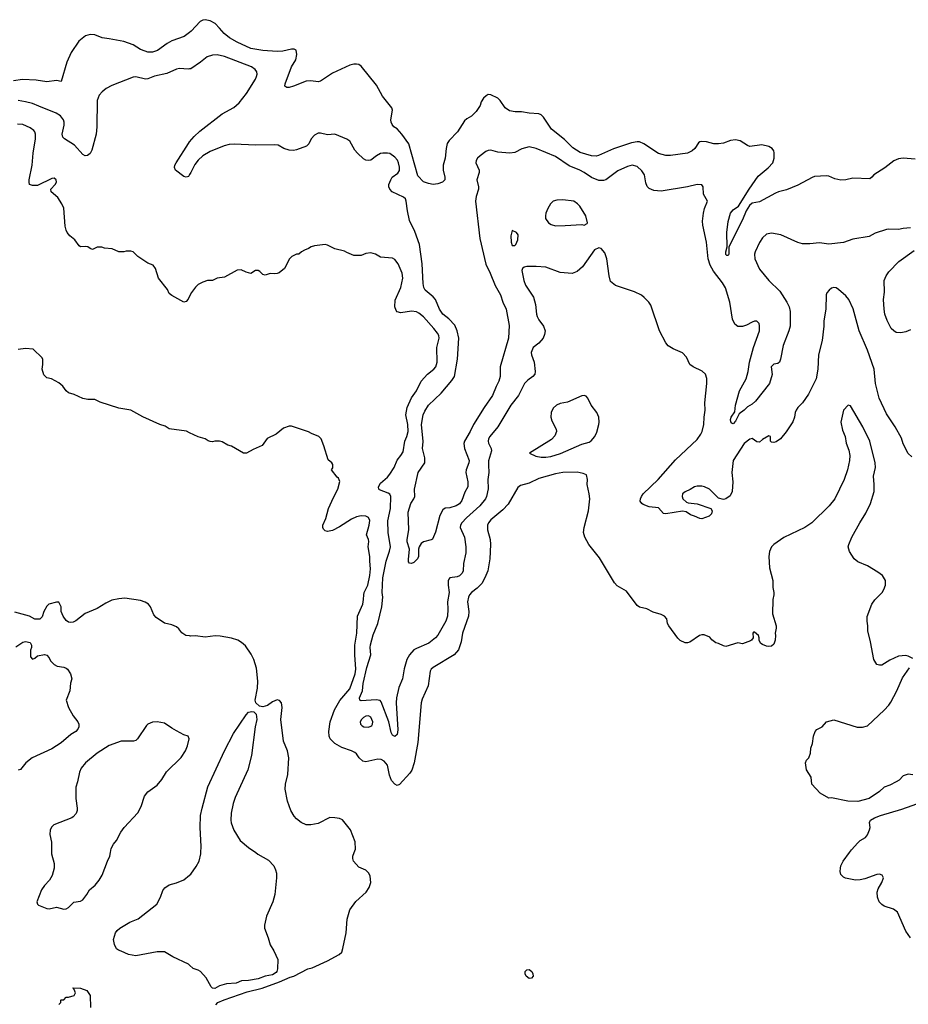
# Model space of a CAD drawing. Header units: inches. Extents: x 1678809 to 1859548, y 384609 to 522868.
# Tile 384 of 386: x 1838583 to 1845992, y 468736 to 476944. Entities that reach past the tile are written whole.
import ezdxf

# ---------------------------------------------------------------- set-up
doc = ezdxf.new("R2010")
doc.units = ezdxf.units.IN
doc.header["$MEASUREMENT"] = 0
for name, color, linetype in [('B8436', 7, 'Continuous'), ('B8437', 7, 'Continuous'), ('B8446', 7, 'Continuous'), ('B8447', 7, 'Continuous')]:
    doc.layers.add(name, color=color, linetype=linetype)

msp = doc.modelspace()

# ---------------------------------------------------------------- linework, layer by layer
at = {"layer": 'B8436', "color": 5}
for points, elevation in [([(1838848.5, 470000), (1838848.5, 469990), (1838870.5, 469910), (1838870.4, 469869.7), (1838852.4, 469810), (1838830.4, 469770), (1838790, 469726.6), (1838763.7, 469690), (1838726, 469590), (1838730.8, 469570.8), (1838740.7, 469560.7), (1838810, 469533.4), (1838830, 469530.6), (1838890, 469544), (1838950, 469528.2), (1838970, 469530.5), (1838990, 469542), (1839033.4, 469586.6), (1839090, 469594.4), (1839110, 469607), (1839143.7, 469650), (1839166, 469690), (1839212, 469728), (1839244.5, 469770), (1839270, 469810.8), (1839315.1, 469930), (1839335.8, 469970), (1839339.7, 470000)], 440), ([(1840000, 469060.6), (1839989.6, 469069.7), (1839859, 469130), (1839790, 469172.7), (1839730, 469172.3), (1839550, 469140.9), (1839490, 469149.4), (1839430, 469179), (1839405.6, 469185.6), (1839390, 469198), (1839373.6, 469233.6), (1839364.7, 469275.3), (1839382, 469330), (1839395.3, 469350), (1839419, 469370), (1839500.1, 469419.9), (1839571.3, 469448.7), (1839725.2, 469570), (1839756, 469630), (1839775.5, 469684.5), (1839792.5, 469707.5), (1839829.5, 469730.5), (1839890, 469747.7), (1839950, 469773.4), (1840000, 469812.8)], 420), ([(1838910, 468734), (1838926, 468750), (1838926, 468770), (1838930, 468774), (1838950, 468774), (1838970, 468794), (1838990, 468794), (1839038, 468810), (1839048, 468830), (1839038, 468858), (1839026, 468870), (1839030, 468874), (1839090.5, 468870.5), (1839142, 468850), (1839170.8, 468810), (1839173.4, 468710)], 420)]:
    msp.add_lwpolyline(points, dxfattribs=dict(at, elevation=elevation))
at = {"layer": 'B8437', "color": 5}
for points, elevation in [([(1840000, 476838.6), (1839955.3, 476804.7), (1839850, 476767.4), (1839813.3, 476746.7), (1839733.2, 476686.8), (1839690, 476673.1), (1839650, 476674), (1839630, 476680.3), (1839590, 476696.4), (1839530, 476733.5), (1839450, 476761.4), (1839330, 476785.6), (1839270, 476791.6), (1839210, 476818.3), (1839170, 476819.8), (1839131.9, 476808.1), (1839075.1, 476764.9), (1839013.4, 476670), (1838977.1, 476590), (1838930, 476429.4), (1838890, 476437.6), (1838810, 476426.6), (1838718.9, 476438.9), (1838606.1, 476446.1), (1838530, 476435.6)], 320), ([(1840000, 476533.7), (1839988.5, 476531.5), (1839916.6, 476536.6), (1839890, 476532.3), (1839810, 476494.5), (1839705.6, 476474.4), (1839650, 476449.7), (1839632.8, 476447.2), (1839550, 476466.9), (1839530, 476465.4), (1839350, 476394.3), (1839303, 476370), (1839270, 476342.9), (1839245.9, 476314.1), (1839229.1, 476270.9), (1839227.4, 476050), (1839221.1, 475990), (1839183.4, 475856.6), (1839170, 475829.4), (1839148.3, 475811.7), (1839130, 475809.6), (1839110, 475820.7), (1839039.3, 475899.3), (1838955.1, 475950), (1838943.7, 475963.7), (1838935.8, 475990), (1838954.1, 476065.9), (1838953.5, 476090), (1838948.2, 476110), (1838923.6, 476143.6), (1838886, 476166), (1838743.5, 476223.5), (1838690, 476244.1), (1838630, 476260.3), (1838570, 476271.5)], 340), ([(1840000, 474639.5), (1839987.1, 474612.9), (1839970, 474595.3), (1839950, 474588.7), (1839850, 474644), (1839830, 474662), (1839814.2, 474694.2), (1839739, 474790), (1839715.3, 474870), (1839696.5, 474896.5), (1839650, 474915.3), (1839569.1, 474969.1), (1839530, 475008), (1839510, 475015.3), (1839470, 475015.3), (1839450, 475008), (1839410, 475008.7), (1839354.6, 475034.6), (1839290, 475038), (1839268.4, 475048.4), (1839230, 475048), (1839190, 475028.7), (1839170, 475035.3), (1839150, 475049), (1839130, 475052.7), (1839090, 475049.2), (1839078.6, 475058.6), (1839044, 475110), (1839001.5, 475141.5), (1838979, 475170), (1838969, 475190), (1838962, 475222), (1838951.5, 475371.5), (1838935.1, 475410), (1838901.2, 475461.2), (1838844, 475510), (1838842, 475530), (1838879, 475570), (1838888.7, 475590), (1838888, 475610), (1838870, 475622), (1838850, 475621.2), (1838730, 475561.2), (1838690, 475562.7), (1838665.2, 475570), (1838660.9, 475590), (1838662.9, 475610), (1838687.7, 475730), (1838695.3, 475830), (1838715, 475950), (1838715.6, 475990), (1838709.8, 476009.8), (1838700.8, 476020.8), (1838670, 476043.1), (1838610, 476071.1), (1838566, 476074)], 360), ([(1840000, 475653.6), (1839990, 475638), (1839970, 475632), (1839950, 475636.2), (1839880.9, 475690), (1839872.7, 475712.7), (1839876.2, 475730), (1839887.6, 475750), (1839990, 475912.2), (1840000, 475924.7)], 340), ([(1840000, 473499.5), (1839972.5, 473512.5), (1839830, 473534), (1839794.5, 473554.5), (1839750, 473569.6), (1839610, 473632.8), (1839510, 473689.6), (1839410, 473705.6), (1839254.2, 473754.2), (1839210, 473777), (1839150, 473778.9), (1839110, 473786.9), (1839038, 473818), (1838990, 473832.7), (1838970, 473849.2), (1838941.2, 473890), (1838910, 473917.2), (1838849.1, 473949.1), (1838810, 473959), (1838783.2, 473983.2), (1838769, 474030), (1838775.3, 474070), (1838775.3, 474110), (1838770, 474126), (1838696.4, 474196.4), (1838630, 474202), (1838570, 474195.3)], 380), ([(1840000, 471806.3), (1839968.7, 471810), (1839933.4, 471833.4), (1839910, 471865.2), (1839890, 471882.7), (1839850, 471899.3), (1839790, 471912.7), (1839719.6, 471959.6), (1839702, 471982), (1839674, 472050), (1839657, 472070), (1839630, 472087.6), (1839590, 472101.6), (1839459.3, 472120.7), (1839410, 472116.2), (1839350, 472103.6), (1839300.3, 472079.7), (1839230, 472034), (1839130, 471994.5), (1839050, 471933.2), (1839030, 471921.2), (1839010, 471919.3), (1838990, 471922.7), (1838970, 471934), (1838944, 471970), (1838928.7, 472010), (1838928.7, 472050), (1838910, 472088), (1838888.4, 472088.4), (1838824.7, 472070), (1838810, 472055.3), (1838784.7, 472010), (1838770, 471966), (1838750, 471946), (1838710, 471946), (1838666, 471970), (1838543.3, 472003.3)], 420), ([(1838550, 471714.8), (1838610, 471754.8), (1838630, 471761), (1838670, 471752), (1838682, 471730), (1838682, 471710), (1838672.7, 471687.3), (1838672.7, 471632.7), (1838690, 471614), (1838710, 471622), (1838730, 471642), (1838789.2, 471650.8), (1838810, 471646), (1838830, 471624.7), (1838839.5, 471599.5), (1838869.1, 471569.1), (1838894.7, 471554.7), (1838950, 471544.9), (1838970, 471537.1), (1838980.7, 471530), (1839007.7, 471490), (1839017.6, 471450), (1839006, 471414), (1838999.6, 471350), (1838970.3, 471269.7), (1838990.2, 471210), (1839030, 471140.4), (1839066.7, 471090), (1839076.3, 471070), (1839077.1, 471050), (1839068.5, 471030), (1839050.4, 471010), (1839010, 470984.7), (1838930, 470915.1), (1838850, 470865.1), (1838688.2, 470790), (1838634.4, 470750), (1838590, 470694), (1838570, 470688)], 420), ([(1839339.7, 470000), (1839344.2, 470035.8), (1839364.5, 470070), (1839390, 470100.7), (1839425.6, 470170), (1839453.3, 470210), (1839568.3, 470331.7), (1839594.5, 470385.5), (1839624.2, 470470), (1839650, 470507.3), (1839730, 470563), (1839767.3, 470610), (1839807.8, 470672.2), (1839930, 470794), (1839964.2, 470850), (1839980.7, 470890), (1839997.2, 470950), (1839988, 470970), (1839950, 470982.7), (1839890, 471014.5), (1839850, 471037), (1839790, 471080.5), (1839730.4, 471089.6), (1839690, 471087.3), (1839651, 471070), (1839639.9, 471060.1), (1839566, 470950), (1839550, 470934), (1839530.6, 470929.4), (1839430, 470929.6), (1839330, 470894.5), (1839227.7, 470830), (1839132.3, 470747.7), (1839096.7, 470703.3), (1839081.6, 470670), (1839065.5, 470590), (1839050, 470546), (1839050.5, 470450), (1839062, 470370), (1839062, 470350), (1839054.2, 470325.8), (1839030, 470297.2), (1839018, 470290), (1838867.7, 470232.3), (1838850, 470215.3), (1838837.3, 470190), (1838833, 470150), (1838848.2, 470088.2), (1838848.5, 470000)], 440)]:
    msp.add_lwpolyline(points, dxfattribs=dict(at, elevation=elevation))
at = {"layer": 'B8446', "color": 5}
for points, elevation in [([(1840550.3, 470000), (1840567.5, 469987.5), (1840658.3, 469938.3), (1840702.8, 469890), (1840715.9, 469855.9), (1840722.8, 469830), (1840724.9, 469790), (1840710.6, 469650), (1840694, 469590), (1840640.7, 469470), (1840624.4, 469395.6), (1840623, 469370), (1840654.8, 469290), (1840670, 469232), (1840702.5, 469182.5), (1840734.8, 469110), (1840733, 469030), (1840727.7, 469010), (1840719.9, 469000.1), (1840690, 468980.7), (1840630, 468970.9), (1840570, 468948.2), (1840490, 468933.5), (1840431.3, 468930), (1840387.9, 468912.1), (1840307.5, 468907.5), (1840249.4, 468890.6), (1840210, 468867), (1840190, 468869.3), (1840180.4, 468880.4), (1840136.5, 468956.5), (1840090, 469009.6), (1840070, 469021.3), (1840030, 469034.5), (1840000, 469060.6)], 420), ([(1840000, 469812.8), (1840010, 469820.7), (1840055.4, 469884.6), (1840079.6, 469930), (1840093, 469990), (1840093.6, 470000)], 420), ([(1840219.3, 468730), (1840236, 468750), (1840286.3, 468773.7), (1840480.7, 468839.3), (1840605.2, 468870), (1840750, 468923), (1840837.6, 468962.4), (1840869.5, 468970.5), (1840984, 469030), (1841021.5, 469038.5), (1841150, 469096.9), (1841247.3, 469150), (1841269.5, 469170), (1841278, 469202), (1841304.4, 469330), (1841314.5, 469445.5), (1841335.8, 469524.2), (1841386.1, 469593.9), (1841471.8, 469670), (1841495.6, 469710), (1841509.5, 469750), (1841504.1, 469804.1), (1841494, 469830), (1841470, 469853.2), (1841410, 469879), (1841366.6, 469930), (1841359.3, 469950), (1841360.9, 469970), (1841371.9, 470000)], 420), ([(1846010, 469288.7), (1845970, 469344), (1845902.7, 469502.7), (1845868.7, 469530), (1845790, 469552.3), (1845770, 469566.6), (1845749.6, 469590), (1845734, 469630), (1845732, 469670), (1845740.5, 469699.5), (1845770, 469751), (1845784.5, 469790), (1845773.3, 469813.3), (1845750, 469820.9), (1845730, 469818), (1845630, 469782), (1845590, 469772), (1845550, 469771.6), (1845466.5, 469786.5), (1845450, 469795.1), (1845430, 469819), (1845424, 469844), (1845425.4, 469870), (1845429.8, 469890.2), (1845448.3, 469930), (1845500.5, 470000)], 380)]:
    msp.add_lwpolyline(points, dxfattribs=dict(at, elevation=elevation))
at = {"layer": 'B8446', "color": 5, "elevation": 380}
msp.add_lwpolyline([(1842830, 468952), (1842806.3, 468970), (1842796.9, 468990), (1842797.6, 469002.4), (1842798.4, 469010), (1842810, 469023), (1842830, 469024.4), (1842852.2, 469010), (1842862.4, 468990), (1842863, 468970), (1842850, 468952.7)], close=True, dxfattribs=at)
at = {"layer": 'B8447', "color": 5}
for points, elevation in [([(1846050, 475782.4), (1845950, 475789.6), (1845910, 475782.9), (1845870, 475767.3), (1845796.3, 475710), (1845702.8, 475650), (1845687.3, 475630), (1845670, 475617), (1845530, 475624.2), (1845470, 475608.5), (1845430, 475605.7), (1845377.8, 475617.8), (1845330, 475638.4), (1845310, 475641.6), (1845210, 475636.1), (1845190, 475629.7), (1845070, 475564.4), (1844974.9, 475525.1), (1844910, 475507.9), (1844883.6, 475496.4), (1844750, 475426), (1844690, 475414.7), (1844666.4, 475393.6), (1844639, 475350), (1844610, 475275.1), (1844494.9, 475050), (1844494.9, 474990), (1844490, 474977.2), (1844478, 474978), (1844470, 474986), (1844469.8, 475009.8), (1844481.2, 475050), (1844478.4, 475170), (1844490, 475261), (1844509.8, 475330), (1844530, 475357.7), (1844576.4, 475390), (1844664.4, 475530), (1844740.3, 475639.7), (1844824.5, 475710), (1844862.9, 475750), (1844874.5, 475790), (1844873.8, 475833.8), (1844869.4, 475850), (1844856, 475870), (1844830, 475887), (1844770, 475899.6), (1844670, 475887), (1844650, 475894), (1844590, 475932.8), (1844550, 475941.1), (1844510, 475936.9), (1844450, 475915.4), (1844410, 475908.3), (1844369.7, 475909.7), (1844310, 475925.1), (1844270, 475929.3), (1844254, 475926), (1844242.5, 475917.5), (1844210.7, 475870), (1844190.8, 475850), (1844151, 475830), (1844010, 475811.3), (1843970, 475811.2), (1843910, 475829.7), (1843787.3, 475910), (1843750, 475924.8), (1843730, 475926.6), (1843682.5, 475917.5), (1843533.7, 475866.4), (1843407.9, 475812.1), (1843390, 475807), (1843350, 475809), (1843256.5, 475836.5), (1843194.5, 475874.5), (1843126.3, 475946.3), (1843018, 476030), (1842950, 476131.8), (1842930, 476151.8), (1842910, 476159.7), (1842830, 476163.5), (1842765.3, 476174.7), (1842714.5, 476174.5), (1842665.4, 476185.4), (1842630, 476209.3), (1842589.2, 476270), (1842570, 476289.2), (1842510, 476317.2), (1842490, 476319), (1842470.7, 476309.3), (1842450.7, 476289.3), (1842430, 476258), (1842420.7, 476230), (1842390, 476178), (1842350, 476140.9), (1842310, 476117), (1842290, 476099.5), (1842233.7, 476010), (1842163, 475937), (1842147.6, 475912.4), (1842137.3, 475870), (1842129.2, 475790.8), (1842113.8, 475730), (1842114, 475690), (1842127.8, 475630), (1842127.6, 475610), (1842108.4, 475590), (1842070, 475575.5), (1842030, 475570.7), (1841990, 475577.1), (1841950, 475591.8), (1841902, 475642), (1841826.3, 475910), (1841769.9, 475989.9), (1841730, 476032.8), (1841702, 476050), (1841687.3, 476070), (1841679.5, 476090), (1841678.4, 476110), (1841692.3, 476190), (1841686.6, 476210), (1841607.3, 476307.3), (1841558.3, 476398.3), (1841430, 476555.6), (1841410, 476569.6), (1841390, 476574.5), (1841370, 476574.5), (1841334, 476566), (1841190, 476497.6), (1841090, 476431.8), (1841070, 476425.1), (1841010, 476433.3), (1840970, 476431.6), (1840864.7, 476390), (1840830, 476379.5), (1840810, 476379.3), (1840794, 476390), (1840797, 476410), (1840849.7, 476550), (1840885.6, 476610), (1840893.8, 476653.8), (1840889, 476690), (1840870, 476696.9), (1840850, 476696.9), (1840778, 476682), (1840730, 476678.5), (1840610, 476687.6), (1840510, 476704.7), (1840397.1, 476757.1), (1840332.5, 476792.5), (1840287.8, 476827.8), (1840250, 476874.7), (1840211.6, 476911.6), (1840170, 476935.1), (1840130, 476944), (1840110, 476941.3), (1840088.2, 476930), (1840012.1, 476847.9), (1840000, 476838.6)], 320), ([(1840000, 475924.7), (1840036.3, 475970), (1840084.9, 476015.1), (1840270, 476158.3), (1840367.9, 476212), (1840413.3, 476250), (1840474.3, 476330), (1840550, 476448), (1840558.3, 476470), (1840562, 476490), (1840559.7, 476510), (1840547.3, 476530), (1840516.2, 476550), (1840290, 476638.2), (1840230, 476650.9), (1840190, 476648.4), (1840146.1, 476633.9), (1840090, 476589.6), (1840010, 476535.6), (1840000, 476533.7)], 340), ([(1846010, 475207.6), (1845950, 475203.6), (1845910, 475194.7), (1845830, 475196.9), (1845810, 475193.6), (1845715.9, 475164.1), (1845664.1, 475135.9), (1845530, 475114.5), (1845450, 475087), (1845330, 475071.8), (1845250, 475082.9), (1845170, 475074.5), (1845110, 475075.6), (1845070, 475086), (1844930, 475149.6), (1844850, 475165.1), (1844810, 475156.2), (1844774.8, 475125.2), (1844750, 475086), (1844715.6, 475010), (1844710.3, 474990), (1844713.1, 474950), (1844750, 474863.8), (1844827.4, 474770), (1844920.4, 474680.4), (1844979, 474590), (1844997.8, 474550), (1845006.5, 474510), (1845005.3, 474390), (1844994.7, 474350), (1844949, 474229), (1844926.6, 474113.4), (1844917.6, 474090), (1844902.9, 474077.1), (1844870, 474072.3), (1844849.5, 474050.5), (1844855.1, 473984.9), (1844834.2, 473910), (1844716.7, 473763.3), (1844690, 473739.3), (1844650, 473717.2), (1844623, 473690), (1844580.9, 473659.1), (1844550, 473596), (1844530, 473576), (1844520.1, 473580.1), (1844512.3, 473592.3), (1844509.7, 473610), (1844514, 473630), (1844544.4, 473675.6), (1844551.2, 473730), (1844583.8, 473850), (1844640.9, 473950), (1844655.8, 474010), (1844667.2, 474090), (1844701.1, 474210), (1844749.7, 474350), (1844751, 474391), (1844747, 474410), (1844729.5, 474429.5), (1844710, 474429.6), (1844690, 474422.6), (1844643.2, 474396.8), (1844610, 474385.3), (1844570, 474387), (1844545, 474405), (1844526.3, 474446.4), (1844503, 474590), (1844467.6, 474707.6), (1844442, 474750), (1844366.8, 474846.8), (1844338.2, 474898.2), (1844322, 474950), (1844308.8, 475088.8), (1844278.9, 475230), (1844276.1, 475263.9), (1844283, 475330), (1844293, 475370), (1844316.2, 475430), (1844285.2, 475490), (1844282, 475550), (1844270, 475568), (1844230, 475568.7), (1844150, 475549.3), (1843930, 475514), (1843870, 475519.6), (1843830, 475537.6), (1843814.3, 475554.3), (1843803.1, 475583.1), (1843792.4, 475650), (1843770, 475684.2), (1843730, 475719.1), (1843690, 475732), (1843650, 475719.8), (1843570, 475683.1), (1843470, 475608.5), (1843450, 475603.1), (1843410, 475603.5), (1843350, 475627.7), (1843289.9, 475669.9), (1843253, 475690), (1843165.1, 475725.1), (1843050, 475802.4), (1842890, 475871.1), (1842830, 475883), (1842770, 475868), (1842710, 475837.6), (1842670, 475831.5), (1842570, 475839.1), (1842510, 475856.4), (1842490, 475854.3), (1842470, 475846.3), (1842421.6, 475810), (1842400.4, 475790), (1842388.6, 475770), (1842386.7, 475750), (1842413.4, 475690), (1842413.1, 475670), (1842394.3, 475610), (1842409.1, 475550), (1842409, 475530), (1842389.1, 475470), (1842384.4, 475430), (1842418.6, 475118.6), (1842470, 474904.9), (1842505.8, 474830), (1842547.1, 474727.1), (1842590.9, 474650.9), (1842610.2, 474590.2), (1842637.4, 474530), (1842664.2, 474395.8), (1842656.9, 474290), (1842587.6, 474050), (1842589.1, 473970), (1842577.3, 473930), (1842554.4, 473885.6), (1842525.2, 473810), (1842454.7, 473710), (1842365.4, 473570), (1842338.2, 473510), (1842291.3, 473430), (1842287.2, 473410), (1842290.2, 473370), (1842330.1, 473269.9), (1842328.4, 473250), (1842305.5, 473190), (1842303.2, 473170), (1842319.5, 473090), (1842318.7, 473050), (1842294.9, 473005.1), (1842270, 472937), (1842250, 472906.6), (1842220.7, 472890), (1842170, 472874), (1842130, 472870.7), (1842110, 472857.6), (1842086.8, 472810), (1842050, 472672.7), (1842025.9, 472614.2), (1842013, 472607), (1841950, 472592.1), (1841930, 472577.2), (1841912.6, 472550), (1841906.5, 472530), (1841908.8, 472470), (1841898.8, 472450), (1841870, 472419.6), (1841850, 472409.7), (1841833.8, 472413.8), (1841825.5, 472425.5), (1841823.5, 472443.5), (1841831.7, 472530), (1841814.1, 472590), (1841813.2, 472610), (1841827.4, 472690), (1841822, 472838), (1841844.4, 472910), (1841869.8, 472950), (1841877, 472970), (1841875.5, 473030), (1841904.5, 473170), (1841960.3, 473250), (1841960.8, 473290), (1841941.1, 473370), (1841946.5, 473426.5), (1841933.3, 473570), (1841948.1, 473650), (1841959.6, 473680.4), (1841990, 473729.1), (1842098, 473830), (1842184.7, 473935.3), (1842208.1, 473970), (1842232.8, 474112.8), (1842242.9, 474290), (1842229.9, 474349.9), (1842210, 474396), (1842161.2, 474450), (1842109.8, 474490), (1842082.1, 474530), (1842049, 474610), (1842030, 474634.4), (1841962.7, 474690), (1841951.8, 474710), (1841945.5, 474745.5), (1841938.1, 474910), (1841915.6, 475070), (1841878.2, 475178.2), (1841832.9, 475270), (1841814.8, 475350), (1841806.3, 475430), (1841798.9, 475450), (1841783.8, 475463.8), (1841687.6, 475510), (1841669.6, 475530), (1841659.6, 475550), (1841661.6, 475570), (1841676.2, 475610), (1841689.6, 475630), (1841735.7, 475664.3), (1841750, 475688), (1841750, 475715.3), (1841742.5, 475750), (1841732.6, 475772.6), (1841710, 475798.5), (1841670, 475828), (1841650, 475832.6), (1841610, 475832.6), (1841590, 475827.8), (1841558, 475810), (1841510, 475774), (1841490, 475769.5), (1841470, 475771.6), (1841450, 475782.9), (1841399.5, 475830), (1841377.2, 475857.2), (1841334, 475930), (1841310, 475948.7), (1841210, 475989), (1841150, 475984), (1841090, 475999), (1841070, 475999), (1841039.8, 475980.2), (1841012, 475950), (1840994, 475910), (1840974, 475890), (1840890, 475859), (1840865.4, 475854.6), (1840830, 475855.3), (1840786, 475870), (1840737.2, 475897.2), (1840710, 475901.2), (1840550, 475897.7), (1840370, 475906.4), (1840330, 475902.7), (1840288.4, 475891.6), (1840170, 475844.8), (1840110.2, 475809.8), (1840070, 475773.6), (1840042.7, 475737.3), (1840010, 475669.2), (1840000, 475653.6)], 340), ([(1846020.2, 473300.2), (1845990, 473328), (1845950, 473408.7), (1845935.6, 473455.6), (1845882.4, 473550), (1845810, 473657), (1845749.8, 473790), (1845719.2, 473910), (1845706, 474030), (1845650.9, 474190), (1845583.1, 474350), (1845532.9, 474532.9), (1845495.6, 474610), (1845470, 474640.9), (1845410, 474696), (1845390, 474709.3), (1845370, 474712.3), (1845350, 474705.2), (1845331, 474690), (1845312.8, 474667.2), (1845305.5, 474650), (1845304.9, 474530), (1845286.1, 474433.9), (1845286.7, 474390), (1845272, 474270), (1845242, 474150), (1845237.4, 474030), (1845222.8, 473950), (1845158.4, 473821.6), (1845109.2, 473750.8), (1845069.1, 473710.9), (1845056.4, 473690), (1845048.8, 473670), (1845043.1, 473630), (1845029.2, 473590.8), (1844973.3, 473506.7), (1844926, 473450), (1844890, 473425.6), (1844870, 473418.3), (1844850, 473422), (1844842.9, 473430), (1844842, 473470), (1844830, 473474), (1844775.2, 473444.8), (1844750, 473420.9), (1844730, 473426), (1844690, 473453.6), (1844670, 473447.3), (1844622.6, 473410), (1844531.5, 473270), (1844519.2, 473170), (1844529.1, 473090), (1844522.3, 473010), (1844505.4, 472974.6), (1844470.7, 472950), (1844450, 472944.2), (1844410, 472955.6), (1844334, 473030), (1844293.2, 473050), (1844270, 473055.4), (1844230, 473054.7), (1844210, 473049.5), (1844173.7, 473026.3), (1844130, 473007.6), (1844109.2, 472990.8), (1844105.3, 472970), (1844112.2, 472950), (1844140.9, 472920.9), (1844155.1, 472915.1), (1844230, 472908.9), (1844344, 472870), (1844357.1, 472850), (1844350, 472824), (1844330, 472803.7), (1844270, 472782.7), (1844254.4, 472785.6), (1844210, 472805.6), (1844174.8, 472814.8), (1844140.2, 472840.2), (1844110, 472846.3), (1843970, 472824.7), (1843950, 472827.3), (1843910, 472873.1), (1843830, 472883.1), (1843781.4, 472901.4), (1843769.5, 472910), (1843756.9, 472930), (1843758.9, 472950), (1843765.7, 472970), (1843780.5, 472990), (1843906, 473110), (1844050, 473274.9), (1844230, 473443.8), (1844261.6, 473490), (1844272, 473512), (1844287.6, 473570), (1844289.6, 473630.4), (1844298, 473690), (1844296, 473750), (1844312.7, 473910), (1844312.5, 473952.5), (1844301.2, 473990), (1844273.8, 474013.8), (1844198, 474050), (1844169.3, 474069.3), (1844142, 474130), (1844110, 474168), (1844030, 474199), (1843990, 474225.2), (1843970, 474249.2), (1843917.6, 474350), (1843845.4, 474565.4), (1843829.6, 474589.6), (1843790, 474629.2), (1843767.3, 474647.3), (1843710, 474676), (1843550, 474729.2), (1843510, 474762), (1843497.2, 474810), (1843479.3, 474950), (1843460.2, 475000.2), (1843430, 475035.3), (1843410, 475042), (1843375.3, 475024.7), (1843275.6, 474884.4), (1843230, 474846), (1843190, 474829.3), (1843090, 474837), (1842970, 474880.9), (1842890, 474886), (1842810, 474885.2), (1842790, 474881.2), (1842776, 474870), (1842768.2, 474851.8), (1842785.3, 474770), (1842798.7, 474730), (1842866.3, 474630), (1842884.4, 474570), (1842890.3, 474490.3), (1842896, 474470), (1842910, 474441.6), (1842950.3, 474390), (1842964, 474350), (1842959.7, 474320.3), (1842946, 474290), (1842912, 474248), (1842864.6, 474210), (1842847.8, 474170), (1842849.2, 474149.2), (1842872.4, 474090), (1842880.8, 474010), (1842877.4, 473990), (1842862, 473970), (1842820.1, 473939.9), (1842792.8, 473910), (1842742.6, 473810), (1842677.4, 473730), (1842569.1, 473550), (1842503.1, 473470), (1842491.7, 473450), (1842488.9, 473430), (1842492.8, 473412.7), (1842514.9, 473370), (1842517.4, 473350), (1842492.7, 473267.3), (1842490.2, 473229.8), (1842494.4, 473170), (1842485.2, 473110), (1842487.5, 473032.5), (1842474.9, 472970), (1842465.3, 472950), (1842419.7, 472890), (1842309.1, 472790), (1842270.4, 472750), (1842257.6, 472730), (1842255.8, 472710), (1842290.2, 472630.2), (1842302.2, 472550), (1842301.9, 472498.1), (1842282.6, 472410), (1842281.3, 472350), (1842271.5, 472328.5), (1842250, 472307.7), (1842230, 472299.8), (1842170, 472291.3), (1842159.9, 472280.1), (1842155.3, 472264.7), (1842155.3, 472230), (1842162.9, 472170), (1842148.4, 472090), (1842152.1, 472030), (1842149.2, 471970), (1842136.5, 471930), (1842070, 471813), (1842050, 471789.8), (1841993.1, 471746.9), (1841890, 471702.7), (1841870, 471689.8), (1841833.6, 471650), (1841810.4, 471610.4), (1841788.3, 471531.7), (1841775.5, 471450), (1841743.7, 471376.3), (1841725.8, 471290), (1841722.2, 471250), (1841736.7, 471023.3), (1841730, 470986), (1841710, 470969.4), (1841690, 470979.3), (1841680.3, 471000.3), (1841661, 471090), (1841597.8, 471257.8), (1841587.9, 471267.9), (1841555.2, 471275.2), (1841430, 471264.4), (1841419.7, 471270), (1841415.5, 471290), (1841440.2, 471350), (1841446.8, 471410), (1841477.3, 471542.7), (1841511.2, 471648.8), (1841503.9, 471710), (1841507.5, 471732.5), (1841530, 471817.1), (1841569.8, 471910), (1841602, 472050), (1841609.8, 472129.8), (1841604.1, 472170), (1841611.5, 472291.5), (1841638.1, 472430), (1841667.2, 472512.8), (1841673.7, 472550), (1841655.9, 472670), (1841652.8, 472767.2), (1841673.3, 472870), (1841677.2, 472970), (1841668, 472988), (1841656.3, 472996.3), (1841583.9, 473023.9), (1841577, 473030), (1841573.6, 473050), (1841590, 473080.4), (1841649.8, 473130.2), (1841670, 473155.6), (1841705.8, 473210), (1841729.2, 473270.8), (1841761.7, 473310), (1841779.1, 473340.9), (1841795, 473430), (1841811.5, 473468.5), (1841822.5, 473510), (1841820.2, 473570), (1841803, 473650), (1841814.7, 473710), (1841848.4, 473791.6), (1841889.8, 473850), (1841928.9, 473930), (1841984.2, 473990), (1842035.1, 474030), (1842052, 474050), (1842063.2, 474090), (1842059.4, 474210), (1842080.9, 474290), (1842076.8, 474310), (1842066.2, 474330), (1842036.1, 474370), (1841950, 474465.7), (1841910, 474498.3), (1841890, 474508.2), (1841850, 474515.1), (1841761.3, 474501.3), (1841730, 474509.5), (1841720.7, 474520.7), (1841709.7, 474550), (1841713.7, 474606.3), (1841761.2, 474710), (1841777.7, 474790), (1841771.3, 474830), (1841739.3, 474910), (1841710, 474944), (1841690, 474957.2), (1841590, 474964), (1841550, 474989), (1841510, 474999), (1841470, 474994), (1841430, 474979), (1841370, 474979), (1841310, 475002), (1841290, 475015.3), (1841210, 475034), (1841150, 475064), (1841130, 475069), (1841042, 475058), (1841014, 475050), (1840990, 475035.3), (1840956.9, 475023.1), (1840931.1, 475008.9), (1840910, 474988.7), (1840890, 474988), (1840851.1, 474968.9), (1840832, 474950), (1840790.7, 474869.3), (1840745.4, 474834.6), (1840730, 474828.7), (1840710, 474824), (1840670, 474828.7), (1840630, 474815.3), (1840610, 474819), (1840584.7, 474844.7), (1840570, 474852.7), (1840547.5, 474852.5), (1840510, 474829), (1840470, 474838), (1840430, 474858), (1840396.4, 474856.4), (1840290, 474798), (1840230, 474788), (1840191.1, 474768.9), (1840150, 474768.7), (1840110, 474755.3), (1840070, 474735.3), (1840050, 474715.3), (1840014.8, 474670), (1840000, 474639.5)], 360), ([(1846010, 474359), (1845970, 474341.2), (1845930, 474332.7), (1845890, 474337.2), (1845870, 474349), (1845850, 474369), (1845814.9, 474434.9), (1845796.9, 474490), (1845789.6, 474530.4), (1845786, 474610), (1845791.9, 474671.9), (1845789.5, 474770), (1845806.6, 474810), (1845830, 474842.8), (1845911.7, 474928.3), (1846040.2, 475019.8)], 340), ([(1846030, 471619), (1845990, 471639), (1845970, 471644), (1845910, 471639), (1845836.8, 471603.2), (1845770, 471564), (1845750, 471562), (1845730, 471568.7), (1845705.2, 471610), (1845676.6, 471756.6), (1845653.2, 471850), (1845655.3, 471890), (1845647.3, 471930), (1845649.6, 471969.6), (1845687, 472070), (1845713.1, 472106.9), (1845772.7, 472170), (1845787.5, 472192.5), (1845802.7, 472230), (1845801.2, 472270), (1845777.2, 472310), (1845738.3, 472338.3), (1845650, 472389.6), (1845570, 472425.1), (1845540.9, 472450), (1845500.5, 472510), (1845491.4, 472550), (1845494.7, 472570), (1845520.5, 472630), (1845587.6, 472750), (1845638.7, 472830), (1845676.3, 472910), (1845706.3, 473010), (1845708, 473070), (1845701.4, 473138.5), (1845717.4, 473210), (1845715.8, 473250), (1845669.6, 473430), (1845611.4, 473550), (1845510, 473725.2), (1845490, 473729.4), (1845450.6, 473690), (1845428.6, 473590), (1845441.7, 473521.7), (1845463.8, 473470), (1845474.6, 473414.6), (1845496.5, 473356.5), (1845503.1, 473310), (1845501.6, 473270), (1845484.4, 473190), (1845456.4, 473110), (1845378, 472950), (1845330.6, 472890), (1845186.8, 472750), (1845130, 472709.4), (1844953.8, 472626.2), (1844871, 472570), (1844850.5, 472549.5), (1844834, 472510), (1844827.3, 472470), (1844834, 472374), (1844860.7, 472270), (1844862.8, 472210), (1844870.8, 472170), (1844870.7, 472149.3), (1844861, 472110), (1844858, 471990), (1844890.8, 471890), (1844890.8, 471870), (1844881, 471830), (1844884.7, 471810), (1844881, 471770), (1844870, 471738), (1844850, 471722), (1844830, 471719), (1844810, 471722), (1844774.6, 471734.6), (1844763.1, 471743.1), (1844748.4, 471768.4), (1844748.7, 471790), (1844742, 471810), (1844710, 471838), (1844702, 471838), (1844694, 471830), (1844698, 471790), (1844684.7, 471770), (1844675.5, 471764.5), (1844610, 471741.2), (1844570, 471749), (1844470, 471719.3), (1844450, 471722.7), (1844410, 471744), (1844388, 471750), (1844353.6, 471773.6), (1844335.5, 471795.5), (1844290, 471815.3), (1844270, 471815.3), (1844250.9, 471809.1), (1844170, 471755.3), (1844150.7, 471749.3), (1844130, 471749.2), (1844090, 471769), (1844070, 471788.7), (1843994, 471890), (1843985.2, 471910), (1843979, 471950), (1843959, 471970), (1843930, 471986), (1843865.4, 472005.4), (1843811.7, 472031.7), (1843750, 472046.6), (1843730, 472061.2), (1843641.2, 472181.1), (1843565.3, 472225.3), (1843540.9, 472250), (1843416.6, 472456.6), (1843327.6, 472567.6), (1843294.7, 472630), (1843284.7, 472670), (1843288, 472710), (1843325.1, 472850), (1843336.2, 472950), (1843331.7, 472991.7), (1843313.2, 473070), (1843318, 473110), (1843308, 473150), (1843282, 473162), (1843230, 473172.7), (1843110, 473169.2), (1843050, 473159.3), (1842910, 473119.3), (1842830, 473081.2), (1842758.8, 473061.2), (1842735.9, 473044.1), (1842654.2, 472905.8), (1842610, 472858.9), (1842510, 472774.3), (1842490.2, 472749.8), (1842483.1, 472730), (1842482.8, 472690), (1842506.5, 472610), (1842509.1, 472570), (1842502.8, 472450), (1842484.9, 472350), (1842460.2, 472290), (1842435, 472245), (1842396.2, 472203.8), (1842351, 472169), (1842333.4, 472150), (1842324.6, 472130), (1842316.9, 472090), (1842328.1, 472010), (1842325.4, 471970), (1842274.2, 471830), (1842263.9, 471756.1), (1842242.6, 471690), (1842205.3, 471650), (1842030, 471544.7), (1842014, 471530), (1842005.9, 471514.1), (1841987.9, 471390), (1841939.5, 471280.5), (1841930.2, 471249.8), (1841901.7, 470918.3), (1841872.1, 470750), (1841851.4, 470688.6), (1841836.8, 470663.2), (1841750, 470568), (1841730, 470560.5), (1841710, 470569.6), (1841682.4, 470602.4), (1841666.2, 470646.2), (1841650, 470729.4), (1841622.8, 470762.8), (1841596.6, 470776.6), (1841570, 470779.2), (1841470, 470757.4), (1841443.3, 470763.3), (1841412.7, 470790), (1841390, 470824), (1841375.9, 470835.9), (1841348.7, 470850), (1841270, 470875.1), (1841210, 470909.7), (1841171.1, 470950), (1841162.7, 470970), (1841159.8, 471010), (1841170.8, 471090), (1841207.6, 471190), (1841253.1, 471266.9), (1841334.3, 471365.7), (1841380.2, 471490), (1841384.2, 471530), (1841376.8, 471650), (1841377.5, 471730), (1841393.2, 471830), (1841399.8, 471970), (1841443.5, 472070), (1841450.6, 472109.4), (1841450.8, 472150), (1841456.1, 472170), (1841486, 472230), (1841503.2, 472310), (1841506.7, 472366.7), (1841500.8, 472430), (1841503.1, 472470), (1841487.1, 472550), (1841493.4, 472593.4), (1841491.8, 472610), (1841475.6, 472650), (1841497.2, 472730), (1841501.1, 472770), (1841490, 472794), (1841470, 472806), (1841430, 472806.6), (1841390, 472799.1), (1841350, 472781.1), (1841250, 472716.2), (1841190, 472684.5), (1841150, 472678), (1841130, 472682.7), (1841115.5, 472695.5), (1841109.3, 472710), (1841109.4, 472730), (1841134.3, 472785.7), (1841156.4, 472870), (1841198.2, 472961.8), (1841235.1, 473030), (1841253.2, 473093.2), (1841242, 473122), (1841229.2, 473129.2), (1841182, 473190), (1841192.7, 473207.3), (1841194.5, 473234.5), (1841184, 473250), (1841153.6, 473273.6), (1841119, 473390), (1841095.3, 473450), (1841078, 473470), (1841014.6, 473494.6), (1840990, 473508.7), (1840850, 473555.3), (1840830, 473555.3), (1840782, 473538), (1840722, 473490), (1840647.5, 473452.5), (1840605.4, 473394.6), (1840530, 473362), (1840474, 473330), (1840450, 473329), (1840350, 473388.7), (1840318, 473398), (1840270, 473424), (1840250, 473429), (1840210, 473429), (1840190, 473424), (1840171.3, 473428.7), (1840153.6, 473433.6), (1840129.1, 473449.1), (1840070, 473466.6), (1840000, 473499.5)], 380), ([(1841371.9, 470000), (1841382.9, 470030), (1841380.5, 470090), (1841340.5, 470190), (1841273.6, 470273.6), (1841250, 470284.5), (1841211.4, 470291.4), (1841170, 470291.5), (1841070, 470244.2), (1841010, 470233), (1840970, 470231.5), (1840930, 470251.5), (1840890, 470280.5), (1840870, 470304.7), (1840843.2, 470350), (1840814.5, 470430), (1840797.3, 470530), (1840798.7, 470570), (1840817.2, 470650), (1840826.9, 470790), (1840815.1, 470850), (1840782.7, 470930), (1840761, 471110), (1840771.3, 471210), (1840766, 471250), (1840750, 471269.2), (1840730, 471272.7), (1840690, 471256), (1840650, 471226.6), (1840610, 471215.1), (1840582, 471222), (1840552.3, 471250), (1840545.6, 471270), (1840564.7, 471370), (1840568.3, 471430), (1840557.2, 471537.2), (1840534, 471610), (1840513.5, 471653.5), (1840464.9, 471724.9), (1840432.8, 471752.8), (1840402.7, 471770), (1840350, 471788.4), (1840255.6, 471804.4), (1840214, 471806), (1840130, 471796.2), (1840050, 471807.6), (1840005.6, 471805.6), (1840000, 471806.3)], 420), ([(1846029, 470649), (1845990, 470653.2), (1845950, 470639.3), (1845915.5, 470604.5), (1845890, 470589), (1845837.3, 470562.7), (1845790, 470546), (1845750, 470509.2), (1845666, 470450), (1845570, 470425.4), (1845486, 470430), (1845350, 470457.2), (1845330, 470455.3), (1845256.4, 470496.4), (1845188, 470570), (1845182, 470630), (1845142, 470690), (1845135.3, 470750), (1845142, 470770), (1845162, 470790), (1845175.3, 470830), (1845179, 470870), (1845194, 470910), (1845201.2, 470970), (1845214, 471010), (1845230, 471026), (1845272.5, 471047.5), (1845310, 471090.8), (1845370, 471106), (1845566.4, 471046.4), (1845610, 471046), (1845650, 471058), (1845791.4, 471188.6), (1845829.7, 471230.3), (1845846.3, 471253.7), (1845895.6, 471350), (1845942, 471458), (1846000.7, 471539.3)], 380), ([(1840093.6, 470000), (1840096.3, 470050), (1840086.6, 470210), (1840091.4, 470308.6), (1840103, 470370), (1840151, 470549), (1840289.7, 470850), (1840365.6, 470994.4), (1840471.8, 471150), (1840490, 471170.4), (1840517, 471177), (1840533.7, 471173.7), (1840553.8, 471153.8), (1840559.3, 471110), (1840546.4, 471050), (1840516.4, 470810), (1840483.8, 470690), (1840380.7, 470459.3), (1840363.8, 470410), (1840346, 470330), (1840343.8, 470270), (1840347.1, 470247.1), (1840367.5, 470187.5), (1840421.8, 470101.8), (1840490, 470043.8), (1840550.3, 470000)], 420), ([(1845500.5, 470000), (1845517.3, 470022.6), (1845570, 470082), (1845590, 470102), (1845633.4, 470126.6), (1845651.7, 470148.3), (1845669.3, 470190), (1845672.3, 470210), (1845667, 470250), (1845676.2, 470270), (1845709.6, 470290), (1845760.9, 470310), (1845938, 470362), (1846150, 470436.9)], 380)]:
    msp.add_lwpolyline(points, dxfattribs=dict(at, elevation=elevation))
for points, elevation in [([(1843110, 475442.6), (1843059.9, 475440.1), (1843030, 475431.8), (1843007.3, 475410), (1842987.3, 475370), (1842970.8, 475330), (1842966, 475310), (1842967.1, 475287.1), (1842990.9, 475250.9), (1843015.3, 475235.3), (1843050, 475226), (1843130, 475227.3), (1843270, 475236), (1843290, 475232), (1843315.3, 475244.7), (1843318, 475250), (1843304, 475310), (1843252.7, 475390), (1843233.2, 475410), (1843204, 475430)], 360), ([(1842690, 475186), (1842676.9, 475143.1), (1842681, 475090), (1842690, 475062), (1842710, 475062), (1842718, 475070), (1842735.3, 475110), (1842738, 475150), (1842726, 475170)], 360), ([(1843290, 473812.3), (1843270, 473809.4), (1843150, 473755.1), (1843090, 473745.6), (1843057.3, 473730), (1843030, 473705.2), (1843014.4, 473670), (1843012.4, 473630), (1843019, 473599), (1843054.4, 473530), (1843057.1, 473510), (1843045.5, 473474.5), (1843017.2, 473442.8), (1842834, 473330), (1842885.2, 473305.2), (1842930, 473297.3), (1842970, 473296.3), (1843010, 473303), (1843091.4, 473328.5), (1843270, 473406), (1843330, 473422.8), (1843347, 473433), (1843379.3, 473470), (1843395.6, 473504.4), (1843411.6, 473570), (1843415.1, 473590), (1843411.6, 473630), (1843395.6, 473670), (1843347, 473730), (1843319.3, 473790), (1843306.3, 473806.3)], 380), ([(1841490, 471141.1), (1841470, 471138.5), (1841450, 471127.8), (1841432.2, 471110), (1841422, 471090), (1841424.4, 471070), (1841437, 471057), (1841452, 471050), (1841490, 471046.7), (1841510, 471053), (1841518.8, 471061.2), (1841525.1, 471070), (1841528, 471090), (1841510.6, 471130.6)], 380)]:
    msp.add_lwpolyline(points, close=True, dxfattribs=dict(at, elevation=elevation))

doc.saveas('drawing.dxf')
